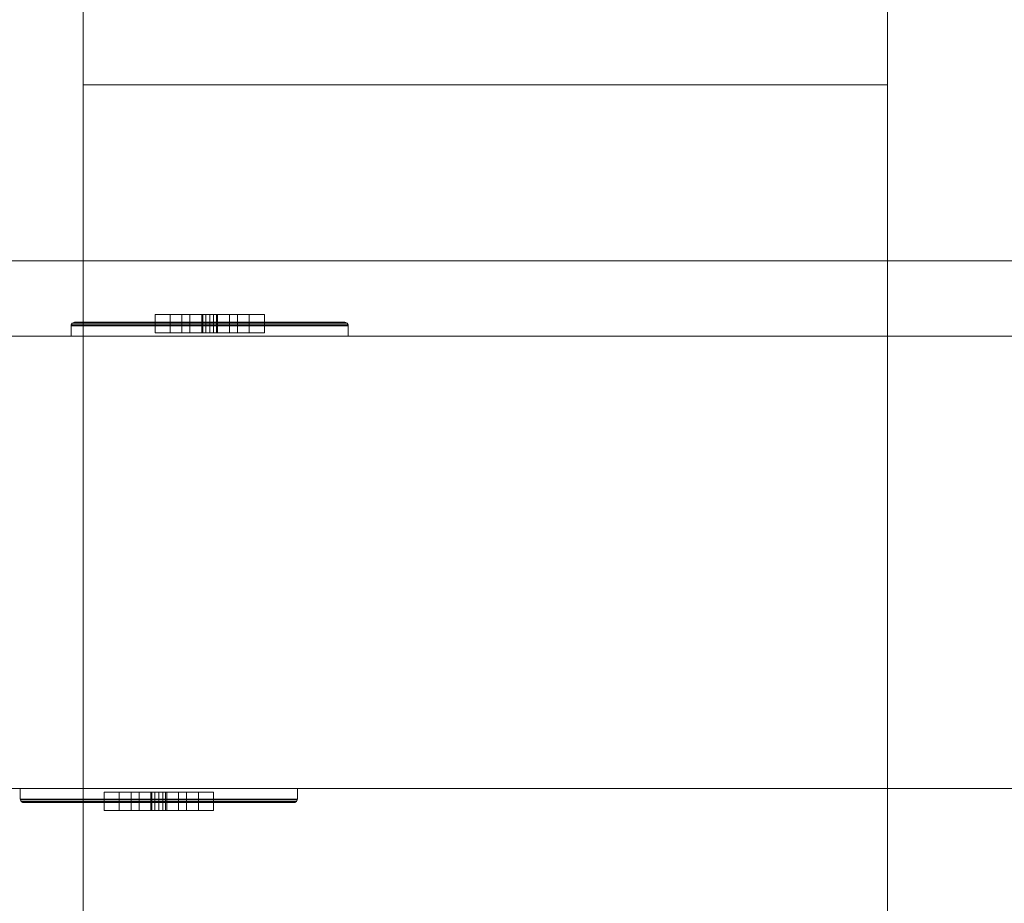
# Model space of a CAD drawing. Header units: inches. Extents: x -263 to 528, y -1 to 602.
# Tile 357 of 656: x -76 to -67, y 421 to 430. Entities that reach past the tile are written whole.
import ezdxf

# ---------------------------------------------------------------- set-up
doc = ezdxf.new("R2010")
doc.units = ezdxf.units.IN
doc.header["$MEASUREMENT"] = 0
for name, color, linetype in [('Twindo - Casework', 7, 'Continuous'), ('Twindo - Electrical', 7, 'Continuous'), ('Twindo - Fixtures', 7, 'Continuous'), ('Twindo - Slabs', 7, 'Continuous'), ('Twindo - Walls', 7, 'Continuous')]:
    doc.layers.add(name, color=color, linetype=linetype)

# ---------------------------------------------------------------- blocks, each defined once
blk = doc.blocks.new('Slab_D0BD3B49-249D-4DA8-80D4-D821BCE50D6B', base_point=(-249.5, 387))
at = {"layer": 'Twindo - Slabs', "lineweight": 0}
mesh = blk.add_polyface(dxfattribs=at)
corners = [(-192, 387), (-249.5, 387), (-249.5, 387, -6), (-192, 387, -6), (-89.75, 579.5), (-249.5, 579.5), (-192, 134.5), (-132, 134.5), (-132, 124.5), (10, 124.5), (10, 13.75), (161.5, 13.75), (161.5, 6.5), (252, 6.5), (252, 14), (415.5, 14), (415.5, 322.5), (222.5, 322.5), (222.5, 357.5), (-4, 357.5), (-4, 413), (101.5, 413), (101.5, 553.5), (-89.75, 553.5), (-249.5, 579.5, -6), (-192, 134.5, -6), (-89.75, 579.5, -6), (-89.75, 553.5, -6), (101.5, 553.5, -6), (101.5, 413, -6), (-4, 413, -6), (-4, 357.5, -6), (222.5, 357.5, -6), (222.5, 322.5, -6), (415.5, 322.5, -6), (415.5, 14, -6), (252, 14, -6), (252, 6.5, -6), (161.5, 6.5, -6), (161.5, 13.75, -6), (10, 13.75, -6), (10, 124.5, -6), (-132, 124.5, -6), (-132, 134.5, -6)]
mesh.append_faces([[corners[k] for k in face] for face in [(0, 1, 2, 3), (1, 5, 24, 2), (6, 0, 3, 25), (5, 4, 26, 24), (7, 6, 25, 43), (8, 7, 43, 42), (9, 8, 42, 41), (10, 9, 41, 40), (11, 10, 40, 39), (12, 11, 39, 38), (13, 12, 38, 37), (14, 13, 37, 36), (15, 14, 36, 35), (16, 15, 35, 34), (17, 16, 34, 33), (18, 17, 33, 32), (19, 18, 32, 31), (20, 19, 31, 30), (21, 20, 30, 29), (22, 21, 29, 28), (23, 22, 28, 27), (4, 23, 27, 26)]], dxfattribs={"color": 254})
mesh.append_faces([[corners[k] for k in face] for face in [(22, 20, 21), (16, 14, 15)]], dxfattribs={"vtx0": -1, "color": 254})
mesh.append_faces([[corners[k] for k in face] for face in [(28, 30, 27), (34, 36, 33)]], dxfattribs={"vtx0": -1, "vtx1": -1, "color": 254})
mesh.append_faces([[corners[k] for k in face] for face in [(4, 0, 7), (19, 23, 8), (19, 9, 11), (43, 3, 26), (42, 27, 31), (39, 41, 31)]], dxfattribs={"vtx0": -1, "vtx1": -1, "vtx2": -1, "color": 254})
mesh.append_faces([[corners[k] for k in face] for face in [(23, 7, 8), (19, 8, 9), (17, 11, 12), (17, 12, 13), (17, 13, 14), (3, 24, 26), (43, 26, 27), (39, 31, 32), (39, 32, 33)]], dxfattribs={"vtx0": -1, "vtx2": -1, "color": 254})
mesh.append_faces([[corners[k] for k in face] for face in [(29, 30, 28), (35, 36, 34)]], dxfattribs={"vtx1": -1, "color": 254})
mesh.append_faces([[corners[k] for k in face] for face in [(4, 5, 0), (23, 4, 7), (19, 20, 23), (22, 23, 20), (18, 19, 11), (17, 18, 11), (16, 17, 14), (42, 43, 27), (30, 31, 27), (41, 42, 31), (38, 39, 33), (37, 38, 33), (36, 37, 33)]], dxfattribs={"vtx1": -1, "vtx2": -1, "color": 254})
mesh.append_faces([[corners[k] for k in face] for face in [(5, 1, 0), (0, 6, 7), (9, 10, 11), (3, 2, 24), (43, 25, 3), (39, 40, 41)]], dxfattribs={"vtx2": -1, "color": 254})
blk = doc.blocks.new('Wall_BFD2386B-D5CD-4F6E-9795-3EC27438418E', base_point=(-121, 426.5))
at = {"layer": 'Twindo - Walls', "lineweight": 0}
mesh = blk.add_polyface(dxfattribs=at)
corners = [(-113, 426.5, 98), (-113, 426.5), (-115.5, 426.5), (-115.5, 426.5, 101), (-57.4995, 426.5, 101), (-57.4995, 426.5), (-85, 426.5), (-85, 426.5, 98), (-113, 422, 98), (-113, 422), (-115.5, 422), (-115.5, 422, 101), (-57.4995, 422, 101), (-57.4995, 422), (-85, 422), (-85, 422, 98)]
mesh.append_faces([[corners[k] for k in face] for face in [(1, 0, 8, 9), (1, 9, 10, 2), (2, 10, 11, 3), (12, 4, 3, 11), (5, 4, 12, 13), (14, 6, 5, 13), (7, 6, 14, 15), (0, 7, 15, 8)]], dxfattribs={"color": 254})
mesh.append_faces([[corners[k] for k in face] for face in [(2, 0, 1), (13, 15, 14)]], dxfattribs={"vtx0": -1, "color": 254})
mesh.append_faces([[corners[k] for k in face] for face in [(5, 7, 4), (10, 8, 11)]], dxfattribs={"vtx0": -1, "vtx1": -1, "color": 254})
mesh.append_faces([[corners[k] for k in face] for face in [(7, 3, 4), (8, 12, 11)]], dxfattribs={"vtx0": -1, "vtx2": -1, "color": 254})
mesh.append_faces([[corners[k] for k in face] for face in [(6, 7, 5), (9, 8, 10)]], dxfattribs={"vtx1": -1, "color": 254})
mesh.append_faces([[corners[k] for k in face] for face in [(7, 0, 3), (2, 3, 0), (8, 15, 12), (13, 12, 15)]], dxfattribs={"vtx1": -1, "vtx2": -1, "color": 254})
blk = doc.blocks.new('Slab_C16FED3F-F51D-4887-95C2-45D370958F54', base_point=(-255.75, 595))
at = {"layer": 'Twindo - Slabs', "lineweight": 0}
mesh = blk.add_polyface(dxfattribs=at)
corners = [(95.5, 568, 128), (95.5, 570, 128), (-75.75, 570, 128), (-75.75, 595, 128), (-255.75, 595, 128), (-255.75, 379, 128), (-197.9999, 379, 128), (-198.0004, 134.5, 128), (-136, 134.5, 128), (-136, 110.5, 128), (6.5, 110.5, 128), (6.5, 6.5, 128), (315.5, 6.5, 128), (315.5, 8, 128), (378.5, 8, 128), (378.5, 6.5, 128), (523, 6.5, 128), (523, 132.25, 128), (421.5, 132.25, 128), (421.5, 333, 128), (239, 333, 128), (239, 391.5009, 128), (240, 391.5009, 128), (240, 457, 128), (237, 457, 128), (237, 568, 128), (201, 127.5, 128), (201, 128.125, 128), (244.5, 128.125, 128), (244.5, 127.5, 128), (244.5, 15, 128), (161.5, 15, 128), (161.5, 146.5, 128), (200.9355, 146.5, 128), (200.9966, 146.5, 128), (200.9966, 128.5, 128), (95.5, 568, 101), (95.5, 570, 101), (-75.75, 570, 101), (-75.75, 595, 101), (-255.75, 595, 101), (-255.75, 379, 101), (-197.9999, 379, 101), (-198.0004, 134.5, 101), (-136, 134.5, 101), (-136, 110.5, 101), (6.5, 110.5, 101), (6.5, 6.5, 101), (315.5, 6.5, 101), (315.5, 8, 101), (378.5, 8, 101), (378.5, 6.5, 101), (523, 6.5, 101), (523, 132.25, 101), (421.5, 132.25, 101), (421.5, 333, 101), (239, 333, 101), (239, 391.5009, 101), (240, 391.5009, 101), (240, 457, 101), (237, 457, 101), (237, 568, 101), (201, 127.5, 120), (201, 128, 120), (201, 128.125, 120), (244.5, 128.125, 120), (244.5, 128, 120), (244.5, 127.5, 120), (244.5, 127.5, 101), (244.5, 15, 101), (161.5, 15, 101), (161.5, 146.5, 101), (200.9355, 146.5, 101), (200.9966, 146.5, 101), (200.9966, 128.5, 114.5), (201, 127.5, 101)]
mesh.append_faces([[corners[k] for k in face] for face in [(36, 37, 1, 0), (37, 38, 2, 1), (38, 39, 3, 2), (39, 40, 4, 3), (40, 41, 5, 4), (41, 42, 6, 5), (42, 43, 7, 6), (43, 44, 8, 7), (44, 45, 9, 8), (45, 46, 10, 9), (46, 47, 11, 10), (47, 48, 12, 11), (48, 49, 13, 12), (49, 50, 14, 13), (50, 51, 15, 14), (51, 52, 16, 15), (52, 53, 17, 16), (53, 54, 18, 17), (54, 55, 19, 18), (55, 56, 20, 19), (56, 57, 21, 20), (57, 58, 22, 21), (58, 59, 23, 22), (59, 60, 24, 23), (60, 61, 25, 24), (61, 36, 0, 25), (28, 27, 64, 65), (69, 70, 31, 30), (70, 71, 32, 31), (33, 32, 71, 72), (33, 72, 73, 34), (34, 73, 74, 35), (62, 67, 66, 63), (65, 64, 63, 66), (67, 62, 75, 68), (72, 74, 73)]], dxfattribs={"color": 254})
mesh.append_faces([[corners[k] for k in face] for face in [(23, 21, 22), (27, 63, 64), (29, 66, 67), (29, 69, 30), (75, 74, 72), (52, 54, 53)]], dxfattribs={"vtx0": -1, "color": 254})
mesh.append_faces([[corners[k] for k in face] for face in [(16, 18, 15), (59, 57, 60)]], dxfattribs={"vtx0": -1, "vtx1": -1, "color": 254})
mesh.append_faces([[corners[k] for k in face] for face in [(3, 6, 8), (31, 0, 11), (0, 32, 34), (24, 34, 27), (20, 24, 27), (28, 30, 12), (20, 28, 13), (75, 26, 74), (44, 42, 39), (47, 36, 70), (75, 60, 56), (49, 68, 56)]], dxfattribs={"vtx0": -1, "vtx1": -1, "vtx2": -1, "color": 254})
mesh.append_faces([[corners[k] for k in face] for face in [(2, 8, 9), (2, 9, 10), (0, 10, 11), (20, 27, 28), (30, 11, 12), (28, 12, 13), (20, 13, 14), (18, 14, 15), (42, 40, 39), (44, 39, 38), (46, 38, 37), (46, 37, 36), (72, 36, 61), (75, 61, 60), (47, 70, 69), (49, 69, 68), (50, 56, 55), (50, 55, 54)]], dxfattribs={"vtx0": -1, "vtx2": -1, "color": 254})
mesh.append_faces([[corners[k] for k in face] for face in [(17, 18, 16), (58, 57, 59)]], dxfattribs={"vtx1": -1, "color": 254})
mesh.append_faces([[corners[k] for k in face] for face in [(3, 4, 6), (2, 3, 8), (1, 2, 10), (0, 1, 10), (31, 32, 0), (25, 0, 34), (24, 25, 34), (20, 21, 24), (23, 24, 21), (30, 31, 11), (19, 20, 14), (18, 19, 14), (45, 44, 38), (46, 45, 38), (47, 46, 36), (71, 70, 36), (72, 71, 36), (75, 72, 61), (57, 56, 60), (68, 75, 56), (48, 47, 69), (49, 48, 69), (50, 49, 56), (51, 50, 54), (52, 51, 54)]], dxfattribs={"vtx1": -1, "vtx2": -1, "color": 254})
mesh.append_faces([[corners[k] for k in face] for face in [(4, 5, 6), (6, 7, 8), (26, 35, 74), (42, 41, 40), (44, 43, 42)]], dxfattribs={"vtx2": -1, "color": 254})
mesh.append_faces([[corners[k] for k in face] for face in [(27, 26, 62, 63), (29, 28, 65, 66), (29, 67, 68, 69)]], dxfattribs={"vtx3": -1, "color": 254})
blk = doc.blocks.new('Object_5922F785-157C-49DC-980A-A4344ABEFF06')
at = {"layer": 'Twindo - Electrical', "lineweight": 0}
mesh = blk.add_polyface(dxfattribs=at)
corners = [(-76.342, 421.8622, 11.6722), (-73.6549, 421.8622, 11.6722), (-73.6549, 421.8622, 16.3278), (-76.342, 421.8622, 16.3278), (-74.6048, 421.8622, 12.8189), (-75.3922, 421.8622, 12.8189), (-75.5421, 421.8622, 13.2913), (-75.3922, 421.8622, 13.7638), (-74.6048, 421.8622, 13.7638), (-74.4548, 421.8622, 13.2913), (-75.3922, 421.8622, 15.1811), (-74.6048, 421.8622, 15.1811), (-74.4548, 421.8622, 14.7087), (-74.6048, 421.8622, 14.2362), (-75.3922, 421.8622, 14.2362), (-75.5421, 421.8622, 14.7087), (-76.3509, 421.8634, 11.6633), (-73.646, 421.8634, 11.6633), (-73.646, 421.8634, 16.3367), (-76.3509, 421.8634, 16.3367), (-74.6048, 421.9656, 12.8189), (-75.3922, 421.9656, 12.8189), (-75.5421, 421.9656, 13.2913), (-75.3922, 421.9656, 13.7638), (-74.6048, 421.9656, 13.7638), (-74.4548, 421.9656, 13.2913), (-75.3922, 421.9656, 15.1811), (-74.6048, 421.9656, 15.1811), (-74.4548, 421.9656, 14.7087), (-74.6048, 421.9656, 14.2362), (-75.3922, 421.9656, 14.2362), (-75.5421, 421.9656, 14.7087), (-76.3663, 421.8723, 11.6479), (-73.6306, 421.8723, 11.6479), (-73.6306, 421.8723, 16.3521), (-76.3663, 421.8723, 16.3521), (-76.3752, 421.8877, 11.639), (-73.6217, 421.8877, 11.639), (-73.6217, 421.8877, 16.361), (-76.3752, 421.8877, 16.361), (-76.3764, 421.8967, 11.6378), (-73.6205, 421.8967, 11.6378), (-73.6205, 421.8967, 16.3622), (-76.3764, 421.8967, 16.3622), (-76.3764, 422, 11.6378), (-73.6205, 422, 11.6378), (-73.6205, 422, 16.3622), (-76.3764, 422, 16.3622)]
mesh.append_faces([[corners[k] for k in face] for face in [(1, 0, 16, 17), (2, 1, 17, 18), (3, 2, 18, 19), (0, 3, 19, 16), (4, 20, 21, 5), (5, 21, 22, 6), (6, 22, 23, 7), (7, 23, 24, 8), (8, 24, 25, 9), (9, 25, 20, 4), (11, 10, 26, 27), (12, 11, 27, 28), (13, 12, 28, 29), (14, 13, 29, 30), (15, 14, 30, 31), (10, 15, 31, 26), (17, 16, 32, 33), (18, 17, 33, 34), (19, 18, 34, 35), (16, 19, 35, 32), (33, 32, 36, 37), (34, 33, 37, 38), (35, 34, 38, 39), (32, 35, 39, 36), (37, 36, 40, 41), (38, 37, 41, 42), (39, 38, 42, 43), (36, 39, 43, 40), (41, 40, 44, 45), (42, 41, 45, 46), (43, 42, 46, 47), (40, 43, 47, 44), (46, 45, 44, 47)]], dxfattribs={"color": 7})
mesh.append_faces([[corners[k] for k in face] for face in [(22, 25, 24, 23), (28, 31, 30, 29)]], dxfattribs={"vtx0": -1, "color": 7})
mesh.append_faces([[corners[k] for k in face] for face in [(1, 4, 0), (0, 6, 3)]], dxfattribs={"vtx0": -1, "vtx1": -1, "color": 7})
mesh.append_faces([[corners[k] for k in face] for face in [(2, 13, 8), (7, 14, 3)]], dxfattribs={"vtx0": -1, "vtx1": -1, "vtx2": -1, "color": 7})
mesh.append_faces([[corners[k] for k in face] for face in [(10, 2, 3), (2, 11, 12), (2, 12, 13), (7, 13, 14), (2, 8, 9), (1, 9, 4), (0, 4, 5), (0, 5, 6)]], dxfattribs={"vtx0": -1, "vtx2": -1, "color": 7})
mesh.append_faces([[corners[k] for k in face] for face in [(10, 11, 2), (15, 10, 3), (14, 15, 3), (7, 8, 13), (6, 7, 3), (1, 2, 9)]], dxfattribs={"vtx1": -1, "vtx2": -1, "color": 7})
mesh.append_faces([[corners[k] for k in face] for face in [(22, 21, 20, 25), (28, 27, 26, 31)]], dxfattribs={"vtx3": -1, "color": 7})
mesh = blk.add_polyface(dxfattribs=at)
corners = [(-74.6048, 421.9656, 12.8189), (-74.4548, 421.9656, 13.2913), (-74.4548, 421.7835, 13.2913), (-74.6048, 421.7835, 12.8189), (-74.6048, 421.9656, 13.7638), (-74.6048, 421.7835, 13.7638), (-75.3922, 421.9656, 13.7638), (-75.3922, 421.7835, 13.7638), (-75.5421, 421.9656, 13.2913), (-75.5421, 421.7835, 13.2913), (-75.3922, 421.9656, 12.8189), (-75.3922, 421.7835, 12.8189), (-75.1953, 421.9656, 13.2913), (-75.274, 421.9656, 13.2913), (-75.274, 421.7835, 13.2913), (-75.1953, 421.7835, 13.2913), (-75.274, 421.9656, 13.5276), (-75.274, 421.7835, 13.5276), (-75.1953, 421.9656, 13.5276), (-75.1953, 421.7835, 13.5276), (-74.8016, 421.9656, 13.2913), (-74.8016, 421.9656, 13.5276), (-74.8016, 421.7835, 13.5276), (-74.8016, 421.7835, 13.2913), (-74.7229, 421.9656, 13.5276), (-74.7229, 421.7835, 13.5276), (-74.7229, 421.9656, 13.2913), (-74.7229, 421.7835, 13.2913), (-75.0772, 421.9656, 12.8976), (-75.0772, 421.9656, 12.9764), (-75.0772, 421.7835, 12.9764), (-75.0772, 421.7835, 12.8976), (-75.0666, 421.9656, 13.0157), (-75.0666, 421.7835, 13.0157), (-75.0378, 421.9656, 13.0446), (-75.0378, 421.7835, 13.0446), (-74.9985, 421.9656, 13.0551), (-74.9985, 421.7835, 13.0551), (-74.9591, 421.9656, 13.0446), (-74.9591, 421.7835, 13.0446), (-74.9303, 421.9656, 13.0157), (-74.9303, 421.7835, 13.0157), (-74.9197, 421.9656, 12.9764), (-74.9197, 421.7835, 12.9764), (-74.9197, 421.9656, 12.8976), (-74.9197, 421.7835, 12.8976)]
mesh.append_faces([[corners[k] for k in face] for face in [(0, 1, 2, 3), (1, 4, 5, 2), (4, 6, 7, 5), (6, 8, 9, 7), (8, 10, 11, 9), (10, 0, 3, 11), (12, 13, 14, 15), (13, 16, 17, 14), (16, 18, 19, 17), (18, 12, 15, 19), (20, 21, 22, 23), (21, 24, 25, 22), (24, 26, 27, 25), (26, 20, 23, 27), (28, 29, 30, 31), (29, 32, 33, 30), (32, 34, 35, 33), (34, 36, 37, 35), (36, 38, 39, 37), (38, 40, 41, 39), (40, 42, 43, 41), (42, 44, 45, 43), (44, 28, 31, 45)]], dxfattribs={"color": 7})
mesh.append_faces([[corners[k] for k in face] for face in [(10, 28, 0), (0, 44, 1), (3, 45, 11), (11, 31, 9)]], dxfattribs={"vtx0": -1, "vtx1": -1, "color": 7})
mesh.append_faces([[corners[k] for k in face] for face in [(24, 18, 4), (8, 1, 36), (17, 22, 7), (2, 9, 37)]], dxfattribs={"vtx0": -1, "vtx1": -1, "vtx2": -1, "color": 7})
mesh.append_faces([[corners[k] for k in face] for face in [(18, 6, 4), (8, 16, 13), (12, 21, 20), (26, 4, 1), (8, 36, 34), (8, 34, 32), (8, 32, 29), (8, 29, 28), (0, 28, 44), (22, 5, 7), (2, 25, 27), (23, 19, 15), (14, 7, 9), (2, 37, 39), (2, 39, 41), (2, 41, 43), (2, 43, 45), (11, 45, 31)]], dxfattribs={"vtx0": -1, "vtx2": -1, "color": 7})
mesh.append_faces([[corners[k] for k in face] for face in [(18, 16, 6), (8, 6, 16), (12, 18, 21), (26, 24, 4), (38, 36, 1), (40, 38, 1), (42, 40, 1), (44, 42, 1), (10, 8, 28), (22, 25, 5), (2, 5, 25), (23, 22, 19), (14, 17, 7), (35, 37, 9), (33, 35, 9), (30, 33, 9), (31, 30, 9), (3, 2, 45)]], dxfattribs={"vtx1": -1, "vtx2": -1, "color": 7})
mesh = blk.add_polyface(dxfattribs=at)
corners = [(-74.6048, 421.9656, 14.2362), (-74.4548, 421.9656, 14.7087), (-74.4548, 421.7835, 14.7087), (-74.6048, 421.7835, 14.2362), (-74.6048, 421.9656, 15.1811), (-74.6048, 421.7835, 15.1811), (-75.3922, 421.9656, 15.1811), (-75.3922, 421.7835, 15.1811), (-75.5421, 421.9656, 14.7087), (-75.5421, 421.7835, 14.7087), (-75.3922, 421.9656, 14.2362), (-75.3922, 421.7835, 14.2362), (-75.1953, 421.9656, 14.7087), (-75.274, 421.9656, 14.7087), (-75.274, 421.7835, 14.7087), (-75.1953, 421.7835, 14.7087), (-75.274, 421.9656, 14.9449), (-75.274, 421.7835, 14.9449), (-75.1953, 421.9656, 14.9449), (-75.1953, 421.7835, 14.9449), (-74.8016, 421.9656, 14.7087), (-74.8016, 421.9656, 14.9449), (-74.8016, 421.7835, 14.9449), (-74.8016, 421.7835, 14.7087), (-74.7229, 421.9656, 14.9449), (-74.7229, 421.7835, 14.9449), (-74.7229, 421.9656, 14.7087), (-74.7229, 421.7835, 14.7087), (-75.0772, 421.9656, 14.315), (-75.0772, 421.9656, 14.3937), (-75.0772, 421.7835, 14.3937), (-75.0772, 421.7835, 14.315), (-75.0666, 421.9656, 14.4331), (-75.0666, 421.7835, 14.4331), (-75.0378, 421.9656, 14.4619), (-75.0378, 421.7835, 14.4619), (-74.9985, 421.9656, 14.4724), (-74.9985, 421.7835, 14.4724), (-74.9591, 421.9656, 14.4619), (-74.9591, 421.7835, 14.4619), (-74.9303, 421.9656, 14.4331), (-74.9303, 421.7835, 14.4331), (-74.9197, 421.9656, 14.3937), (-74.9197, 421.7835, 14.3937), (-74.9197, 421.9656, 14.315), (-74.9197, 421.7835, 14.315)]
mesh.append_faces([[corners[k] for k in face] for face in [(0, 1, 2, 3), (1, 4, 5, 2), (4, 6, 7, 5), (6, 8, 9, 7), (8, 10, 11, 9), (10, 0, 3, 11), (12, 13, 14, 15), (13, 16, 17, 14), (16, 18, 19, 17), (18, 12, 15, 19), (20, 21, 22, 23), (21, 24, 25, 22), (24, 26, 27, 25), (26, 20, 23, 27), (28, 29, 30, 31), (29, 32, 33, 30), (32, 34, 35, 33), (34, 36, 37, 35), (36, 38, 39, 37), (38, 40, 41, 39), (40, 42, 43, 41), (42, 44, 45, 43), (44, 28, 31, 45)]], dxfattribs={"color": 7})
mesh.append_faces([[corners[k] for k in face] for face in [(10, 28, 0), (0, 44, 1), (3, 45, 11), (11, 31, 9)]], dxfattribs={"vtx0": -1, "vtx1": -1, "color": 7})
mesh.append_faces([[corners[k] for k in face] for face in [(24, 18, 4), (8, 1, 36), (17, 22, 7), (2, 9, 37)]], dxfattribs={"vtx0": -1, "vtx1": -1, "vtx2": -1, "color": 7})
mesh.append_faces([[corners[k] for k in face] for face in [(18, 6, 4), (8, 16, 13), (12, 21, 20), (26, 4, 1), (8, 36, 34), (8, 34, 32), (8, 32, 29), (8, 29, 28), (0, 28, 44), (22, 5, 7), (2, 25, 27), (23, 19, 15), (14, 7, 9), (2, 37, 39), (2, 39, 41), (2, 41, 43), (2, 43, 45), (11, 45, 31)]], dxfattribs={"vtx0": -1, "vtx2": -1, "color": 7})
mesh.append_faces([[corners[k] for k in face] for face in [(18, 16, 6), (8, 6, 16), (12, 18, 21), (26, 24, 4), (38, 36, 1), (40, 38, 1), (42, 40, 1), (44, 42, 1), (10, 8, 28), (22, 25, 5), (2, 5, 25), (23, 22, 19), (14, 17, 7), (35, 37, 9), (33, 35, 9), (30, 33, 9), (31, 30, 9), (3, 2, 45)]], dxfattribs={"vtx1": -1, "vtx2": -1, "color": 7})
blk = doc.blocks.new('Object_6B2EA6E6-47E6-4FCE-9F48-4E7CA320511B')
at = {"layer": 'Twindo - Casework', "lineweight": 0}
mesh = blk.add_polyface(dxfattribs=at)
corners = [(-80.4995, 426.5, 31.5), (-80.4995, 426.5, 33), (-80.4995, 446.5, 33), (-80.4995, 446.5, 31.5), (-57.4995, 446.5, 33), (-57.4995, 446.5, 31.5), (-57.4995, 426.5, 33), (-57.4995, 426.5, 31.5)]
mesh.append_faces([[corners[k] for k in face] for face in [(0, 1, 2, 3), (3, 2, 4, 5), (5, 4, 6, 7), (7, 6, 1, 0), (0, 3, 5, 7), (1, 6, 4, 2)]], dxfattribs={"color": 9})
mesh = blk.add_polyface(dxfattribs=at)
corners = [(-57.4995, 445.75, 30.75), (-57.4995, 427.25, 30.75), (-59.8617, 427.25, 30.75), (-59.8617, 445.75, 30.75), (-59.8617, 427.25, 31.5), (-59.8617, 445.75, 31.5), (-57.4995, 427.25, 31.5), (-57.4995, 445.75, 31.5), (-57.4995, 426.5), (-57.4995, 426.5, 31.5), (-78.7495, 426.5, 31.5), (-78.7495, 426.5), (-78.7495, 427.25, 31.5), (-78.7495, 427.25), (-57.4995, 427.25, 31.5), (-57.4995, 427.25), (-78.7495, 446.5), (-78.7495, 446.5, 31.5), (-57.4995, 446.5, 31.5), (-57.4995, 446.5), (-57.4995, 445.75, 31.5), (-57.4995, 445.75), (-78.7495, 445.75, 31.5), (-78.7495, 445.75), (-57.8745, 445.75, 0.75), (-57.8745, 445.75, 30.75), (-57.8745, 427.25, 30.75), (-57.8745, 427.25, 0.75), (-58.2495, 427.25, 30.75), (-58.2495, 427.25, 0.75), (-58.2495, 445.75, 30.75), (-58.2495, 445.75, 0.75)]
mesh.append_faces([[corners[k] for k in face] for face in [(0, 1, 2, 3), (3, 2, 4, 5), (5, 4, 6, 7), (7, 6, 1, 0), (0, 3, 5, 7), (1, 6, 4, 2), (8, 9, 10, 11), (11, 10, 12, 13), (13, 12, 14, 15), (15, 14, 9, 8), (8, 11, 13, 15), (9, 14, 12, 10), (16, 17, 18, 19), (19, 18, 20, 21), (21, 20, 22, 23), (23, 22, 17, 16), (16, 19, 21, 23), (17, 22, 20, 18), (24, 25, 26, 27), (27, 26, 28, 29), (29, 28, 30, 31), (31, 30, 25, 24), (24, 27, 29, 31), (25, 30, 28, 26)]], dxfattribs={"color": 7})
mesh = blk.add_polyface(dxfattribs=at)
corners = [(-78.7495, 427.25), (-78.7495, 427.25, 0.75), (-78.7495, 445.75, 0.75), (-78.7495, 445.75), (-57.4995, 445.75, 0.75), (-57.4995, 445.75), (-57.4995, 427.25, 0.75), (-57.4995, 427.25)]
mesh.append_faces([[corners[k] for k in face] for face in [(0, 1, 2, 3), (3, 2, 4, 5), (5, 4, 6, 7), (7, 6, 1, 0), (0, 3, 5, 7), (1, 6, 4, 2)]], dxfattribs={"color": 7})
mesh = blk.add_polyface(dxfattribs=at)
corners = [(-57.4995, 426.5, 33), (-80.4995, 426.5, 33), (-80.4995, 427.25, 33), (-58.2495, 427.25, 33), (-80.4995, 427.25, 37), (-58.2495, 427.25, 37), (-80.4995, 426.5, 37), (-57.4995, 426.5, 37)]
mesh.append_faces([[corners[k] for k in face] for face in [(0, 1, 2, 3), (3, 2, 4, 5), (5, 4, 6, 7), (7, 6, 1, 0), (0, 3, 5, 7), (1, 6, 4, 2)]], dxfattribs={"color": 28})
blk = doc.blocks.new('Wall_6A072B7B-BF64-4315-A92F-B5E231097C8F', base_point=(-75.75, 448))
at = {"layer": 'Twindo - Walls', "lineweight": 0}
mesh = blk.add_polyface(dxfattribs=at)
corners = [(-75.75, 437, 128), (-75.75, 437, 246), (-67.75, 437, 246), (-67.75, 437, 128), (-75.75, 429, 128), (-75.75, 429, 246), (-67.75, 429, 246), (-67.75, 429, 128)]
mesh.append_faces([[corners[k] for k in face] for face in [(0, 1, 2, 3), (4, 5, 1, 0), (5, 6, 2, 1), (3, 2, 6, 7), (7, 4, 0, 3), (7, 6, 5, 4)]], dxfattribs={"color": 254})
blk = doc.blocks.new('Slab_C344388F-6E50-4F51-87E6-74C99ED75FC3', base_point=(-255.75, 595))
at = {"layer": 'Twindo - Fixtures', "lineweight": 0}
mesh = blk.add_polyface(dxfattribs=at)
corners = [(-255.75, 595, 254), (-255.75, 595, 248), (-255.75, 379, 248), (-255.75, 379, 254), (-75.75, 595, 254), (-75.75, 595, 248), (-75.75, 379, 248), (-218.75, 416, 248), (-112.75, 416, 248), (-112.75, 558, 248), (-218.75, 558, 248), (-75.75, 379, 254), (-112.75, 558, 254), (-112.75, 416, 254), (-218.75, 416, 254), (-218.75, 558, 254)]
mesh.append_faces([[corners[k] for k in face] for face in [(0, 1, 2, 3), (4, 5, 1, 0), (3, 2, 6, 11), (11, 6, 5, 4), (13, 8, 7, 14), (12, 9, 8, 13), (15, 10, 9, 12), (14, 7, 10, 15)]], dxfattribs={"color": 254})
mesh.append_faces([[corners[k] for k in face] for face in [(6, 8, 5), (5, 9, 1), (4, 12, 11), (11, 13, 3)]], dxfattribs={"vtx0": -1, "vtx1": -1, "color": 254})
mesh.append_faces([[corners[k] for k in face] for face in [(10, 2, 1), (2, 7, 8), (5, 8, 9), (14, 0, 3), (0, 15, 12), (11, 12, 13)]], dxfattribs={"vtx0": -1, "vtx2": -1, "color": 254})
mesh.append_faces([[corners[k] for k in face] for face in [(10, 7, 2), (9, 10, 1), (6, 2, 8), (14, 15, 0), (13, 14, 3), (4, 0, 12)]], dxfattribs={"vtx1": -1, "vtx2": -1, "color": 254})
blk = doc.blocks.new('Slab_092C35A8-B736-40A4-87C8-E1895AE3592A', base_point=(-75.75, 448))
at = {"layer": 'Twindo - Slabs', "lineweight": 0}
mesh = blk.add_polyface(dxfattribs=at)
corners = [(-75.75, 448, 254), (-75.75, 448, 247.5), (-15.5, 448, 247.5), (-15.5, 448, 254), (-75.75, 570, 254), (-75.75, 570, 247.5), (95.5, 570, 247.5), (95.5, 395.5009, 247.5), (-15.5, 395.5009, 247.5), (-15.5, 395.5009, 254), (95.5, 395.5009, 254), (95.5, 570, 254)]
mesh.append_faces([[corners[k] for k in face] for face in [(0, 1, 2, 3), (4, 5, 1, 0), (3, 2, 8, 9), (11, 6, 5, 4), (10, 7, 6, 11), (9, 8, 7, 10)]], dxfattribs={"color": 254})
mesh.append_faces([[corners[k] for k in face] for face in [(10, 3, 9)]], dxfattribs={"vtx0": -1, "color": 254})
mesh.append_faces([[corners[k] for k in face] for face in [(7, 2, 6), (6, 2, 5), (11, 3, 10)]], dxfattribs={"vtx0": -1, "vtx1": -1, "color": 254})
mesh.append_faces([[corners[k] for k in face] for face in [(11, 4, 3)]], dxfattribs={"vtx1": -1, "vtx2": -1, "color": 254})
mesh.append_faces([[corners[k] for k in face] for face in [(2, 1, 5), (7, 8, 2), (4, 0, 3)]], dxfattribs={"vtx2": -1, "color": 254})
blk = doc.blocks.new('Slab_8CF3D9C7-E382-4EB2-A1F0-8D4B1B8E1C80', base_point=(-75.75, 378))
at = {"layer": 'Twindo - Slabs', "lineweight": 0}
mesh = blk.add_polyface(dxfattribs=at)
corners = [(-75.75, 378, 254), (-75.75, 378, 246), (-9, 378, 246), (-9, 378, 254), (-75.75, 448, 254), (-75.75, 448, 246), (-15.5, 448, 246), (-15.5, 395.5009, 246), (-9, 395.5009, 246), (-9, 395.5009, 254), (-15.5, 395.5009, 254), (-15.5, 448, 254)]
mesh.append_faces([[corners[k] for k in face] for face in [(0, 1, 2, 3), (4, 5, 1, 0), (3, 2, 8, 9), (11, 6, 5, 4), (10, 7, 6, 11), (9, 8, 7, 10)]], dxfattribs={"color": 254})
mesh.append_faces([[corners[k] for k in face] for face in [(2, 7, 8)]], dxfattribs={"vtx0": -1, "color": 254})
mesh.append_faces([[corners[k] for k in face] for face in [(3, 10, 0)]], dxfattribs={"vtx0": -1, "vtx1": -1, "color": 254})
mesh.append_faces([[corners[k] for k in face] for face in [(1, 6, 7), (10, 4, 0)]], dxfattribs={"vtx0": -1, "vtx2": -1, "color": 254})
mesh.append_faces([[corners[k] for k in face] for face in [(9, 10, 3)]], dxfattribs={"vtx1": -1, "color": 254})
mesh.append_faces([[corners[k] for k in face] for face in [(2, 1, 7)]], dxfattribs={"vtx1": -1, "vtx2": -1, "color": 254})
mesh.append_faces([[corners[k] for k in face] for face in [(1, 5, 6), (10, 11, 4)]], dxfattribs={"vtx2": -1, "color": 254})
blk = doc.blocks.new('Wall_6A02678E-B38B-43BF-A0C7-6CDE26B36CC8', base_point=(-75.75, 429))
at = {"layer": 'Twindo - Walls', "lineweight": 0}
mesh = blk.add_polyface(dxfattribs=at)
corners = [(-67.75, 389, 128), (-67.75, 389, 234), (-67.75, 429, 234), (-67.75, 429, 246), (-67.75, 378, 246), (-67.75, 378, 234), (-67.75, 348.5, 234), (-67.75, 348.5, 128), (-75.75, 389, 128), (-75.75, 389, 234), (-75.75, 429, 234), (-75.75, 429, 246), (-75.75, 378, 246), (-75.75, 378, 234), (-75.75, 348.5, 234), (-75.75, 348.5, 128)]
mesh.append_faces([[corners[k] for k in face] for face in [(1, 0, 8, 9), (10, 2, 1, 9), (2, 10, 11, 3), (4, 3, 11, 12), (4, 12, 13, 5), (6, 5, 13, 14), (6, 14, 15, 7), (8, 0, 7, 15)]], dxfattribs={"color": 254})
mesh.append_faces([[corners[k] for k in face] for face in [(15, 9, 8)]], dxfattribs={"vtx0": -1, "color": 254})
mesh.append_faces([[corners[k] for k in face] for face in [(7, 1, 6)]], dxfattribs={"vtx0": -1, "vtx1": -1, "color": 254})
mesh.append_faces([[corners[k] for k in face] for face in [(1, 5, 6), (13, 11, 10), (13, 10, 9)]], dxfattribs={"vtx0": -1, "vtx2": -1, "color": 254})
mesh.append_faces([[corners[k] for k in face] for face in [(0, 1, 7)]], dxfattribs={"vtx1": -1, "color": 254})
mesh.append_faces([[corners[k] for k in face] for face in [(2, 3, 5), (1, 2, 5), (14, 13, 9), (15, 14, 9)]], dxfattribs={"vtx1": -1, "vtx2": -1, "color": 254})
mesh.append_faces([[corners[k] for k in face] for face in [(3, 4, 5), (13, 12, 11)]], dxfattribs={"vtx2": -1, "color": 254})
blk = doc.blocks.new('Object_AF7C9BB4-556C-4EB9-8ADF-EAC02ACB8B1F')
at = {"layer": 'Twindo - Electrical', "lineweight": 0}
mesh = blk.add_polyface(dxfattribs=at)
corners = [(-74.8859, 426.5344, 12.8169), (-75.0359, 426.5344, 13.2894), (-75.0359, 426.7165, 13.2894), (-74.8859, 426.7165, 12.8169), (-74.8859, 426.5344, 13.7618), (-74.8859, 426.7165, 13.7618), (-74.0985, 426.5344, 13.7618), (-74.0985, 426.7165, 13.7618), (-73.9486, 426.5344, 13.2894), (-73.9486, 426.7165, 13.2894), (-74.0985, 426.5344, 12.8169), (-74.0985, 426.7165, 12.8169), (-74.2954, 426.5344, 13.2894), (-74.2166, 426.5344, 13.2894), (-74.2166, 426.7165, 13.2894), (-74.2954, 426.7165, 13.2894), (-74.2166, 426.5344, 13.5256), (-74.2166, 426.7165, 13.5256), (-74.2954, 426.5344, 13.5256), (-74.2954, 426.7165, 13.5256), (-74.6891, 426.5344, 13.2894), (-74.6891, 426.5344, 13.5256), (-74.6891, 426.7165, 13.5256), (-74.6891, 426.7165, 13.2894), (-74.7678, 426.5344, 13.5256), (-74.7678, 426.7165, 13.5256), (-74.7678, 426.5344, 13.2894), (-74.7678, 426.7165, 13.2894), (-74.4135, 426.5344, 12.8957), (-74.4135, 426.5344, 12.9744), (-74.4135, 426.7165, 12.9744), (-74.4135, 426.7165, 12.8957), (-74.424, 426.5344, 13.0138), (-74.424, 426.7165, 13.0138), (-74.4529, 426.5344, 13.0426), (-74.4529, 426.7165, 13.0426), (-74.4922, 426.5344, 13.0531), (-74.4922, 426.7165, 13.0531), (-74.5316, 426.5344, 13.0426), (-74.5316, 426.7165, 13.0426), (-74.5604, 426.5344, 13.0138), (-74.5604, 426.7165, 13.0138), (-74.571, 426.5344, 12.9744), (-74.571, 426.7165, 12.9744), (-74.571, 426.5344, 12.8957), (-74.571, 426.7165, 12.8957)]
mesh.append_faces([[corners[k] for k in face] for face in [(0, 1, 2, 3), (1, 4, 5, 2), (4, 6, 7, 5), (6, 8, 9, 7), (8, 10, 11, 9), (10, 0, 3, 11), (12, 13, 14, 15), (13, 16, 17, 14), (16, 18, 19, 17), (18, 12, 15, 19), (20, 21, 22, 23), (21, 24, 25, 22), (24, 26, 27, 25), (26, 20, 23, 27), (28, 29, 30, 31), (29, 32, 33, 30), (32, 34, 35, 33), (34, 36, 37, 35), (36, 38, 39, 37), (38, 40, 41, 39), (40, 42, 43, 41), (42, 44, 45, 43), (44, 28, 31, 45)]], dxfattribs={"color": 7})
mesh.append_faces([[corners[k] for k in face] for face in [(10, 28, 0), (0, 44, 1), (3, 45, 11), (11, 31, 9)]], dxfattribs={"vtx0": -1, "vtx1": -1, "color": 7})
mesh.append_faces([[corners[k] for k in face] for face in [(24, 18, 4), (8, 1, 36), (17, 22, 7), (2, 9, 37)]], dxfattribs={"vtx0": -1, "vtx1": -1, "vtx2": -1, "color": 7})
mesh.append_faces([[corners[k] for k in face] for face in [(18, 6, 4), (8, 16, 13), (12, 21, 20), (26, 4, 1), (8, 36, 34), (8, 34, 32), (8, 32, 29), (8, 29, 28), (0, 28, 44), (22, 5, 7), (2, 25, 27), (23, 19, 15), (14, 7, 9), (2, 37, 39), (2, 39, 41), (2, 41, 43), (2, 43, 45), (11, 45, 31)]], dxfattribs={"vtx0": -1, "vtx2": -1, "color": 7})
mesh.append_faces([[corners[k] for k in face] for face in [(18, 16, 6), (8, 6, 16), (12, 18, 21), (26, 24, 4), (38, 36, 1), (40, 38, 1), (42, 40, 1), (44, 42, 1), (10, 8, 28), (22, 25, 5), (2, 5, 25), (23, 22, 19), (14, 17, 7), (35, 37, 9), (33, 35, 9), (30, 33, 9), (31, 30, 9), (3, 2, 45)]], dxfattribs={"vtx1": -1, "vtx2": -1, "color": 7})
mesh = blk.add_polyface(dxfattribs=at)
corners = [(-74.8859, 426.5344, 14.2343), (-75.0359, 426.5344, 14.7067), (-75.0359, 426.7165, 14.7067), (-74.8859, 426.7165, 14.2343), (-74.8859, 426.5344, 15.1791), (-74.8859, 426.7165, 15.1791), (-74.0985, 426.5344, 15.1791), (-74.0985, 426.7165, 15.1791), (-73.9486, 426.5344, 14.7067), (-73.9486, 426.7165, 14.7067), (-74.0985, 426.5344, 14.2343), (-74.0985, 426.7165, 14.2343), (-74.2954, 426.5344, 14.7067), (-74.2166, 426.5344, 14.7067), (-74.2166, 426.7165, 14.7067), (-74.2954, 426.7165, 14.7067), (-74.2166, 426.5344, 14.9429), (-74.2166, 426.7165, 14.9429), (-74.2954, 426.5344, 14.9429), (-74.2954, 426.7165, 14.9429), (-74.6891, 426.5344, 14.7067), (-74.6891, 426.5344, 14.9429), (-74.6891, 426.7165, 14.9429), (-74.6891, 426.7165, 14.7067), (-74.7678, 426.5344, 14.9429), (-74.7678, 426.7165, 14.9429), (-74.7678, 426.5344, 14.7067), (-74.7678, 426.7165, 14.7067), (-74.4135, 426.5344, 14.313), (-74.4135, 426.5344, 14.3917), (-74.4135, 426.7165, 14.3917), (-74.4135, 426.7165, 14.313), (-74.424, 426.5344, 14.4311), (-74.424, 426.7165, 14.4311), (-74.4529, 426.5344, 14.4599), (-74.4529, 426.7165, 14.4599), (-74.4922, 426.5344, 14.4705), (-74.4922, 426.7165, 14.4705), (-74.5316, 426.5344, 14.4599), (-74.5316, 426.7165, 14.4599), (-74.5604, 426.5344, 14.4311), (-74.5604, 426.7165, 14.4311), (-74.571, 426.5344, 14.3917), (-74.571, 426.7165, 14.3917), (-74.571, 426.5344, 14.313), (-74.571, 426.7165, 14.313)]
mesh.append_faces([[corners[k] for k in face] for face in [(0, 1, 2, 3), (1, 4, 5, 2), (4, 6, 7, 5), (6, 8, 9, 7), (8, 10, 11, 9), (10, 0, 3, 11), (12, 13, 14, 15), (13, 16, 17, 14), (16, 18, 19, 17), (18, 12, 15, 19), (20, 21, 22, 23), (21, 24, 25, 22), (24, 26, 27, 25), (26, 20, 23, 27), (28, 29, 30, 31), (29, 32, 33, 30), (32, 34, 35, 33), (34, 36, 37, 35), (36, 38, 39, 37), (38, 40, 41, 39), (40, 42, 43, 41), (42, 44, 45, 43), (44, 28, 31, 45)]], dxfattribs={"color": 7})
mesh.append_faces([[corners[k] for k in face] for face in [(10, 28, 0), (0, 44, 1), (3, 45, 11), (11, 31, 9)]], dxfattribs={"vtx0": -1, "vtx1": -1, "color": 7})
mesh.append_faces([[corners[k] for k in face] for face in [(24, 18, 4), (8, 1, 36), (17, 22, 7), (2, 9, 37)]], dxfattribs={"vtx0": -1, "vtx1": -1, "vtx2": -1, "color": 7})
mesh.append_faces([[corners[k] for k in face] for face in [(18, 6, 4), (8, 16, 13), (12, 21, 20), (26, 4, 1), (8, 36, 34), (8, 34, 32), (8, 32, 29), (8, 29, 28), (0, 28, 44), (22, 5, 7), (2, 25, 27), (23, 19, 15), (14, 7, 9), (2, 37, 39), (2, 39, 41), (2, 41, 43), (2, 43, 45), (11, 45, 31)]], dxfattribs={"vtx0": -1, "vtx2": -1, "color": 7})
mesh.append_faces([[corners[k] for k in face] for face in [(18, 16, 6), (8, 6, 16), (12, 18, 21), (26, 24, 4), (38, 36, 1), (40, 38, 1), (42, 40, 1), (44, 42, 1), (10, 8, 28), (22, 25, 5), (2, 5, 25), (23, 22, 19), (14, 17, 7), (35, 37, 9), (33, 35, 9), (30, 33, 9), (31, 30, 9), (3, 2, 45)]], dxfattribs={"vtx1": -1, "vtx2": -1, "color": 7})
mesh = blk.add_polyface(dxfattribs=at)
corners = [(-73.1487, 426.6378, 11.6703), (-75.8357, 426.6378, 11.6703), (-75.8357, 426.6378, 16.3258), (-73.1487, 426.6378, 16.3258), (-74.8859, 426.6378, 12.8169), (-74.0985, 426.6378, 12.8169), (-73.9486, 426.6378, 13.2894), (-74.0985, 426.6378, 13.7618), (-74.8859, 426.6378, 13.7618), (-75.0359, 426.6378, 13.2894), (-74.0985, 426.6378, 15.1791), (-74.8859, 426.6378, 15.1791), (-75.0359, 426.6378, 14.7067), (-74.8859, 426.6378, 14.2343), (-74.0985, 426.6378, 14.2343), (-73.9486, 426.6378, 14.7067), (-73.1398, 426.6366, 11.6614), (-75.8446, 426.6366, 11.6614), (-75.8446, 426.6366, 16.3347), (-73.1398, 426.6366, 16.3347), (-74.8859, 426.5344, 12.8169), (-74.0985, 426.5344, 12.8169), (-73.9486, 426.5344, 13.2894), (-74.0985, 426.5344, 13.7618), (-74.8859, 426.5344, 13.7618), (-75.0359, 426.5344, 13.2894), (-74.0985, 426.5344, 15.1791), (-74.8859, 426.5344, 15.1791), (-75.0359, 426.5344, 14.7067), (-74.8859, 426.5344, 14.2343), (-74.0985, 426.5344, 14.2343), (-73.9486, 426.5344, 14.7067), (-73.1244, 426.6277, 11.6459), (-75.8601, 426.6277, 11.6459), (-75.8601, 426.6277, 16.3501), (-73.1244, 426.6277, 16.3501), (-73.1154, 426.6123, 11.637), (-75.869, 426.6123, 11.637), (-75.869, 426.6123, 16.3591), (-73.1154, 426.6123, 16.3591), (-73.1143, 426.6033, 11.6358), (-75.8702, 426.6033, 11.6358), (-75.8702, 426.6033, 16.3602), (-73.1143, 426.6033, 16.3602), (-73.1143, 426.5, 11.6358), (-75.8702, 426.5, 11.6358), (-75.8702, 426.5, 16.3602), (-73.1143, 426.5, 16.3602)]
mesh.append_faces([[corners[k] for k in face] for face in [(1, 0, 16, 17), (2, 1, 17, 18), (3, 2, 18, 19), (0, 3, 19, 16), (4, 20, 21, 5), (5, 21, 22, 6), (6, 22, 23, 7), (7, 23, 24, 8), (8, 24, 25, 9), (9, 25, 20, 4), (11, 10, 26, 27), (12, 11, 27, 28), (13, 12, 28, 29), (14, 13, 29, 30), (15, 14, 30, 31), (10, 15, 31, 26), (17, 16, 32, 33), (18, 17, 33, 34), (19, 18, 34, 35), (16, 19, 35, 32), (33, 32, 36, 37), (34, 33, 37, 38), (35, 34, 38, 39), (32, 35, 39, 36), (37, 36, 40, 41), (38, 37, 41, 42), (39, 38, 42, 43), (36, 39, 43, 40), (41, 40, 44, 45), (42, 41, 45, 46), (43, 42, 46, 47), (40, 43, 47, 44), (46, 45, 44, 47)]], dxfattribs={"color": 7})
mesh.append_faces([[corners[k] for k in face] for face in [(22, 25, 24, 23), (28, 31, 30, 29)]], dxfattribs={"vtx0": -1, "color": 7})
mesh.append_faces([[corners[k] for k in face] for face in [(1, 4, 0), (0, 6, 3)]], dxfattribs={"vtx0": -1, "vtx1": -1, "color": 7})
mesh.append_faces([[corners[k] for k in face] for face in [(2, 13, 8), (7, 14, 3)]], dxfattribs={"vtx0": -1, "vtx1": -1, "vtx2": -1, "color": 7})
mesh.append_faces([[corners[k] for k in face] for face in [(10, 2, 3), (2, 11, 12), (2, 12, 13), (7, 13, 14), (2, 8, 9), (1, 9, 4), (0, 4, 5), (0, 5, 6)]], dxfattribs={"vtx0": -1, "vtx2": -1, "color": 7})
mesh.append_faces([[corners[k] for k in face] for face in [(10, 11, 2), (15, 10, 3), (14, 15, 3), (7, 8, 13), (6, 7, 3), (1, 2, 9)]], dxfattribs={"vtx1": -1, "vtx2": -1, "color": 7})
mesh.append_faces([[corners[k] for k in face] for face in [(22, 21, 20, 25), (28, 27, 26, 31)]], dxfattribs={"vtx3": -1, "color": 7})

msp = doc.modelspace()

# ---------------------------------------------------------------- block references
at = {"layer": 'Twindo - Casework', "color": 36, "linetype": 'Continuous', "lineweight": 18, "true_color": 0x783c00}
msp.add_blockref('Object_6B2EA6E6-47E6-4FCE-9F48-4E7CA320511B', (0, 0), dxfattribs=at)
at = {"layer": 'Twindo - Electrical', "color": 36, "linetype": 'Continuous', "lineweight": 18, "true_color": 0x783c00}
for name in ['Object_AF7C9BB4-556C-4EB9-8ADF-EAC02ACB8B1F', 'Object_5922F785-157C-49DC-980A-A4344ABEFF06']:
    msp.add_blockref(name, (0, 0), dxfattribs=at)
at = {"layer": 'Twindo - Fixtures', "color": 251, "linetype": 'Continuous', "lineweight": 18, "true_color": 0x4a4a4a}
msp.add_blockref('Slab_C344388F-6E50-4F51-87E6-74C99ED75FC3', (-255.75, 595), dxfattribs=at)
at = {"layer": 'Twindo - Slabs', "color": 251, "linetype": 'Continuous', "lineweight": 18, "true_color": 0x4a4a4a}
for name, p in [('Slab_C16FED3F-F51D-4887-95C2-45D370958F54', (-255.75, 595)), ('Slab_D0BD3B49-249D-4DA8-80D4-D821BCE50D6B', (-249.5, 387)), ('Slab_092C35A8-B736-40A4-87C8-E1895AE3592A', (-75.75, 448)), ('Slab_8CF3D9C7-E382-4EB2-A1F0-8D4B1B8E1C80', (-75.75, 378))]:
    msp.add_blockref(name, p, dxfattribs=at)
at = {"layer": 'Twindo - Walls', "color": 7, "lineweight": 35}
for name, p in [('Wall_6A072B7B-BF64-4315-A92F-B5E231097C8F', (-75.75, 448)), ('Wall_6A02678E-B38B-43BF-A0C7-6CDE26B36CC8', (-75.75, 429)), ('Wall_BFD2386B-D5CD-4F6E-9795-3EC27438418E', (-121, 426.5))]:
    msp.add_blockref(name, p, dxfattribs=at)

doc.saveas('drawing.dxf')
